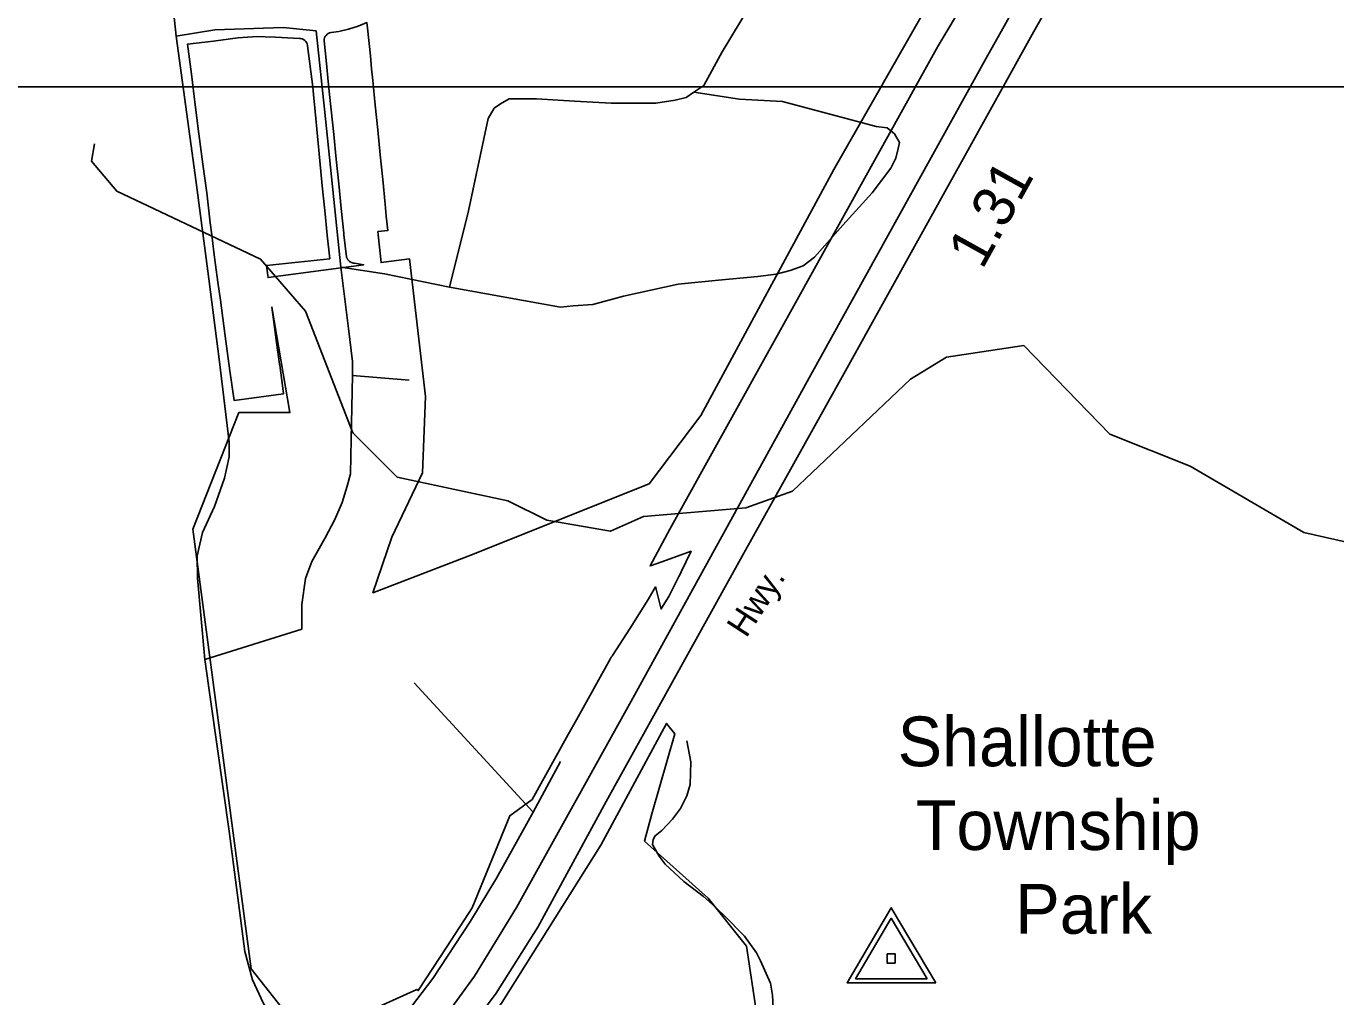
# Model space of a CAD drawing. Extents: x 2104537 to 2336408, y 34176 to 229611.
# Drawn here: x 2175459 to 2179409, y 77701 to 80629 of the extents above; entities that cross this region are included whole.
import ezdxf

# ---------------------------------------------------------------- set-up
doc = ezdxf.new("R2010")
doc.units = 0
for name, color, linetype in [('Exist Boundary Land Use Park Urban  Label', 7, 'Continuous'), ('Exist Boundary Political City Limit New', 7, 'Continuous'), ('Exist Hydrographic Misc Water Feature', 7, 'Continuous'), ('Exist Road Non-System Type 51', 7, 'Continuous'), ('Exist Road Primary US Divided Attributed', 7, 'Continuous'), ('Exist Road Primary US Label', 7, 'Continuous'), ('Exist Road Primary US Mileage Hundredths English Label', 7, 'Continuous'), ('Exist Survey Geodetic Marker CELL', 7, 'Continuous'), ('Map Preparation Boundary City Limit Buffer Line', 7, 'Continuous'), ('Map Preparation Inset Cut Line', 7, 'Continuous')]:
    doc.layers.add(name, color=color, linetype=linetype)

msp = doc.modelspace()

# ---------------------------------------------------------------- linework, layer by layer
at = {"layer": 'Exist Boundary Political City Limit New'}
for points in [[(2176345.2, 80222.5), (2176352.5, 80147.9), (2176359.8, 80073.2), (2176366.8, 79998.6), (2176375, 79927.6), (2176183.8, 79907.6), (2176187.8, 79877.3), (2176188.8, 79870.9), (2176439.2, 79904.6), (2176477.2, 79909.5), (2176449.2, 79914.3), (2176448.2, 79914.3), (2176447.2, 79914.4), (2176446.2, 79914.5), (2176445.2, 79914.7), (2176444.2, 79914.9), (2176443.2, 79915.1), (2176442.2, 79915.4), (2176441, 79915.9), (2176440, 79916.3), (2176439, 79916.7), (2176438.2, 79917.1), (2176437.2, 79917.6), (2176436, 79918.4), (2176434.8, 79919.3), (2176434, 79919.9), (2176433.2, 79920.5), (2176432.5, 79921.2), (2176431.8, 79921.9), (2176431.2, 79922.6), (2176430.8, 79923), (2176430.2, 79923.8), (2176429.5, 79924.6), (2176429, 79925.4), (2176428.5, 79926.3), (2176428, 79927.1), (2176427.5, 79928), (2176427, 79928.9), (2176426.8, 79929.8), (2176426.2, 79930.8), (2176425.8, 79932.2), (2176425.5, 79933.2), (2176417.8, 80000), (2176417.2, 80004.2), (2176417, 80005), (2176409.5, 80078.8), (2176402, 80153.4), (2176394.2, 80228), (2176386.8, 80302.6), (2176379.2, 80377.2), (2176374.5, 80423.5), (2176371.5, 80451.8), (2176364, 80526.4), (2176358, 80584.5), (2176358, 80585.5), (2176358.2, 80589.8), (2176359.5, 80594), (2176361.2, 80598), (2176363.8, 80601.5), (2176367, 80604.6), (2176370.5, 80607.1), (2176374.5, 80608.9), (2176378.5, 80610.1), (2176379.5, 80610.2), (2176402, 80613.4), (2176431.5, 80620), (2176460.2, 80629), (2176487, 80640.1), (2176489, 80623.5), (2176498.2, 80540.2), (2176501, 80500.1), (2176504.5, 80465.4), (2176512, 80390.8), (2176519.5, 80316.2), (2176527, 80241.5), (2176534.5, 80166.9), (2176542, 80092.3), (2176545.5, 80056.3), (2176550, 80012.6), (2176520.2, 80009.6), (2176521, 80000), (2176529.5, 79916.2), (2176615.5, 79927.2), (2176663.2, 79511.8), (2176654.5, 79281.7), (2176561.8, 79087.5), (2176505, 78920.1), (2176791.8, 79030.7), (2177338.2, 79248.9), (2177494.2, 79454.5), (2177895, 80196.4), (2178488.2, 81236.9)], [(2178612.8, 81244.2), (2178210, 80570.1), (2177400.8, 79111.9), (2177341, 79001), (2177344.8, 79002.4), (2177401, 79022.5), (2177464.5, 79045.3), (2177434.8, 78983.6), (2177430.5, 78974.5), (2177427.8, 78969.1), (2177397.8, 78909.1), (2177395.5, 78905.4), (2177377, 78876.1), (2177374, 78871), (2177358.2, 78934.5), (2177357.5, 78937.4), (2177335.5, 78899.7), (2177280.5, 78813.6), (2177227.5, 78731.1), (2177226.2, 78729.2), (2177223.8, 78725.3), (2177220.5, 78719.4), (2177118.8, 78536.5), (2177094, 78492.3), (2176984.8, 78296.3), (2176917.5, 78247.3), (2176804, 77969.3), (2176727.5, 77851.9), (2176641.8, 77719.8), (2176637.5, 77723.3), (2176419.5, 77624.4)], [(2176287.5, 77595.1), (2176137.5, 77785.7), (2175961.8, 79111.9), (2176100.8, 79463.6), (2176254.8, 79463.6), (2176200.5, 79781.8), (2176205.5, 79744.8), (2176214.8, 79675.4), (2176223.8, 79609.4), (2176224, 79606.1), (2176233, 79536.8), (2176235, 79519.9), (2176086.8, 79499.5), (2176074, 79589.1), (2176062, 79679.4), (2176055.8, 79724.8), (2176045.5, 79803), (2176037.5, 79856.8), (2176030.2, 79908.8), (2176025.5, 79947), (2176019, 80000), (2176014.5, 80035.9), (2176003.8, 80126.5), (2175992.5, 80213.4), (2175980.5, 80304.5), (2175969, 80392.3), (2175957.5, 80484.9), (2175945.5, 80574.5), (2176024, 80584.3), (2176097.2, 80594), (2176127, 80596.2), (2176157.5, 80598.4), (2176180.2, 80597.3), (2176211, 80595.8), (2176283.5, 80592.1), (2176287.8, 80591.8), (2176291.8, 80590.6), (2176295.8, 80588.8), (2176299.5, 80586.3), (2176302.5, 80583.2), (2176305, 80579.6), (2176306.8, 80575.7), (2176308, 80571.5), (2176308.2, 80569.5), (2176323.5, 80446.5), (2176325.8, 80423.5), (2176330.8, 80371.8), (2176338, 80297.2), (2176345.2, 80222.5)], [(2177619.2, 77047.3), (2177421.8, 77034.8), (2177192.8, 77072.4), (2176894.5, 77226.2), (2176703.2, 77411.5), (2176894.5, 77684.6), (2177192.8, 78158.6), (2177390.2, 78525.9), (2177415.5, 78494.5), (2177346.2, 78252.8), (2177324.5, 78171.1), (2177515.8, 77998.5), (2177632, 77854.1), (2177663.2, 77646.9), (2177619.2, 77047.3)]]:
    msp.add_lwpolyline(points, dxfattribs=at)
at = {"layer": 'Exist Hydrographic Misc Water Feature'}
msp.add_lwpolyline([(2179787.9, 79135.3), (2179712.5, 79119.8), (2179521.4, 79054.6), (2179312.4, 79101.3), (2178969.4, 79301.5), (2178727.4, 79398.1), (2178468.4, 79665.6), (2178234.4, 79630.7), (2178126.4, 79563.9), (2177770.4, 79226.2), (2177629.3, 79176.5), (2177321.4, 79149.6), (2177221.3, 79105.6), (2177029.4, 79138.8), (2176912.3, 79196.9), (2176578.4, 79269), (2176444.3, 79402.8), (2176301.4, 79769.7), (2176166.3, 79926.5), (2175732.4, 80131.8), (2175656.3, 80221.9), (2175665.4, 80274.2)], dxfattribs=at)
at = {"layer": 'Exist Road Non-System Type 51'}
for p, q in [((2176443.2, 79575.9), (2176614.6, 79561.1)), ((2175997.8, 78718.8), (2176290.7, 78810.6)), ((2176988.5, 78258.5), (2176629.5, 78648.6)), ((2176988.5, 78258.5), (2177070.8, 78411))]:
    msp.add_line(p, q, dxfattribs=at)
for points in [[(2175819.6, 81340.1), (2175870.9, 80985.1), (2175911.4, 80599)], [(2177473.1, 80430.3), (2177502.8, 80450.6), (2177558.1, 80551.8), (2177895.6, 81112)], [(2175911.4, 80599), (2176028.8, 80617.9), (2176234, 80624.7), (2176333.9, 80615.2)], [(2176333.9, 80615.2), (2176359.5, 80379), (2176408.1, 79902.6)], [(2175997.8, 78718.8), (2175976.2, 78964.5), (2175974.8, 79031.9), (2175991, 79102.1), (2176027.5, 79180.4), (2176057.1, 79265.5), (2176072, 79330.2), (2176072, 79374.8), (2176042.3, 79616.4), (2176009.9, 79867.5), (2175972.1, 80157.7), (2175911.4, 80599)], [(2176736.1, 79841.8), (2177070.8, 79781.1), (2177108.6, 79785.1), (2177168, 79789.2), (2177261.2, 79814.8), (2177425.8, 79851.3), (2177547.3, 79863.4), (2177666.1, 79874.2), (2177721.4, 79881), (2177763.3, 79891.8), (2177802.4, 79906.6), (2177836.2, 79932.3), (2177922.6, 80029.4), (2178010.3, 80126.6), (2178067, 80200.9), (2178081.8, 80230.6), (2178088.6, 80260.3), (2178092.6, 80277.8), (2178077.8, 80304.8), (2178056.2, 80322.3), (2178022.4, 80326.4), (2177740.3, 80402), (2177610.8, 80408.7), (2177473.1, 80430.3)], [(2176736.1, 79841.8), (2176792.8, 80072.6), (2176852.2, 80350.7), (2176871.1, 80381.7), (2176890, 80395.2), (2176915.6, 80410.1), (2176938.6, 80410.1), (2176998, 80410.1), (2177112.7, 80403.3), (2177223.4, 80396.6), (2177358.3, 80396.6), (2177416.4, 80406), (2177450.1, 80414.1), (2177473.1, 80430.3)], [(2176290.7, 78810.6), (2176290.7, 78884.8), (2176301.5, 78963.1), (2176320.4, 79014.4), (2176360.9, 79085.9), (2176390.5, 79141.3), (2176412.1, 79192.6), (2176427, 79241.2), (2176437.8, 79279), (2176439.1, 79382.9), (2176443.2, 79575.9), (2176443.2, 79617.7), (2176431, 79717.6), (2176408.1, 79902.6)], [(2176408.1, 79902.6), (2176540.4, 79882.3), (2176736.1, 79841.8)], [(2176289.3, 77495.9), (2176263.7, 77547.2), (2176174.6, 77680.8), (2176142.2, 77752.3), (2176119.2, 77837.4), (2176072, 78200.5), (2175997.8, 78718.8)], [(2177676.9, 76928.1), (2177714.4, 77628.2), (2177710.3, 77706), (2177704.1, 77742.2), (2177673.9, 77810.1), (2177661.6, 77833.9), (2177625.5, 77883.8), (2177563.4, 77947.7), (2177528.9, 77979.5), (2177501.5, 78004), (2177442.7, 78049.4), (2177386.6, 78101), (2177368.3, 78125), (2177348.4, 78160.8), (2177350.6, 78175.2), (2177356.4, 78186.9), (2177376.1, 78203.3), (2177408.2, 78237.1), (2177432.2, 78269.5), (2177451.9, 78307.5), (2177461.8, 78341.4), (2177463.7, 78409.6), (2177451.2, 78473.5)], [(2176289.3, 77495.9), (2176381.1, 77493.2), (2176418.9, 77493.2), (2176463.4, 77504), (2176489.1, 77518.8), (2176522.8, 77544.5), (2176589, 77629.5), (2176686.1, 77756.4), (2176799.5, 77929.2), (2176877.8, 78058.7), (2176988.5, 78258.5)]]:
    msp.add_lwpolyline(points, dxfattribs=at)
at = {"layer": 'Exist Road Primary US Divided Attributed'}
for points in [[(2176571, 77331.8), (2176711, 77489.5), (2176876.9, 77712.1), (2177001.9, 77910.9), (2177208.8, 78290.1), (2177618.6, 79030.1), (2177930, 79589.7), (2178497.6, 80612.7), (2178665.6, 80910), (2178829.5, 81168.2), (2178981.1, 81375.3), (2179122.5, 81553.6), (2179282.3, 81740.1), (2179418.8, 81889.9), (2179565, 82035.3), (2179905.2, 82365.3), (2180206.3, 82635.9), (2180390.7, 82808.1), (2180504.8, 82926.4)], [(2179075.2, 81652.5), (2178913.5, 81444.9), (2178782.4, 81256.4), (2178634.9, 81030.9), (2178532.4, 80850.5), (2178354.2, 80532.8), (2177825.5, 79577.4), (2177288.7, 78601.7), (2176938.4, 77970.3), (2176811.3, 77763.3), (2176721.2, 77638.3), (2176616.7, 77507.1), (2176484.2, 77375.3)]]:
    msp.add_lwpolyline(points, dxfattribs=at)
at = {"layer": 'Exist Survey Geodetic Marker CELL'}
for points in [[(2178202.1, 77743.6), (2178068.1, 77969.6), (2177934.7, 77743.6)], [(2178176.2, 77755.7), (2177960.6, 77755.7), (2178068.1, 77937.9)], [(2178080.4, 77802.3), (2178080.4, 77830.6), (2178056.2, 77830.6), (2178056.2, 77802.3)]]:
    msp.add_lwpolyline(points, close=True, dxfattribs=at)
at = {"layer": 'Map Preparation Boundary City Limit Buffer Line'}
for points in [[(2176345.2, 80222.5), (2176352.5, 80147.9), (2176359.8, 80073.2), (2176366.8, 79998.6), (2176375, 79927.6), (2176183.8, 79907.6), (2176187.8, 79877.3), (2176188.8, 79870.9), (2176439.2, 79904.6), (2176477.2, 79909.5), (2176449.2, 79914.3), (2176448.2, 79914.3), (2176447.2, 79914.4), (2176446.2, 79914.5), (2176445.2, 79914.7), (2176444.2, 79914.9), (2176443.2, 79915.1), (2176442.2, 79915.4), (2176441, 79915.9), (2176440, 79916.3), (2176439, 79916.7), (2176438.2, 79917.1), (2176437.2, 79917.6), (2176436, 79918.4), (2176434.8, 79919.3), (2176434, 79919.9), (2176433.2, 79920.5), (2176432.5, 79921.2), (2176431.8, 79921.9), (2176431.2, 79922.6), (2176430.8, 79923), (2176430.2, 79923.8), (2176429.5, 79924.6), (2176429, 79925.4), (2176428.5, 79926.3), (2176428, 79927.1), (2176427.5, 79928), (2176427, 79928.9), (2176426.8, 79929.8), (2176426.2, 79930.8), (2176425.8, 79932.2), (2176425.5, 79933.2), (2176417.8, 80000), (2176417.2, 80004.2), (2176417, 80005), (2176409.5, 80078.8), (2176402, 80153.4), (2176394.2, 80228), (2176386.8, 80302.6), (2176379.2, 80377.2), (2176374.5, 80423.5), (2176371.5, 80451.8), (2176364, 80526.4), (2176358, 80584.5), (2176358, 80585.5), (2176358.2, 80589.8), (2176359.5, 80594), (2176361.2, 80598), (2176363.8, 80601.5), (2176367, 80604.6), (2176370.5, 80607.1), (2176374.5, 80608.9), (2176378.5, 80610.1), (2176379.5, 80610.2), (2176402, 80613.4), (2176431.5, 80620), (2176460.2, 80629), (2176487, 80640.1), (2176489, 80623.5), (2176498.2, 80540.2), (2176501, 80500.1), (2176504.5, 80465.4), (2176512, 80390.8), (2176519.5, 80316.2), (2176527, 80241.5), (2176534.5, 80166.9), (2176542, 80092.3), (2176545.5, 80056.3), (2176550, 80012.6), (2176520.2, 80009.6), (2176521, 80000), (2176529.5, 79916.2), (2176615.5, 79927.2), (2176663.2, 79511.8), (2176654.5, 79281.7), (2176561.8, 79087.5), (2176505, 78920.1), (2176791.8, 79030.7), (2177338.2, 79248.9), (2177494.2, 79454.5), (2177895, 80196.4), (2178488.2, 81236.9)], [(2178612.8, 81244.2), (2178210, 80570.1), (2177400.8, 79111.9), (2177341, 79001), (2177344.8, 79002.4), (2177401, 79022.5), (2177464.5, 79045.3), (2177434.8, 78983.6), (2177430.5, 78974.5), (2177427.8, 78969.1), (2177397.8, 78909.1), (2177395.5, 78905.4), (2177377, 78876.1), (2177374, 78871), (2177358.2, 78934.5), (2177357.5, 78937.4), (2177335.5, 78899.7), (2177280.5, 78813.6), (2177227.5, 78731.1), (2177226.2, 78729.2), (2177223.8, 78725.3), (2177220.5, 78719.4), (2177118.8, 78536.5), (2177094, 78492.3), (2176984.8, 78296.3), (2176917.5, 78247.3), (2176804, 77969.3), (2176727.5, 77851.9), (2176641.8, 77719.8), (2176637.5, 77723.3), (2176419.5, 77624.4)], [(2176287.5, 77595.1), (2176137.5, 77785.7), (2175961.8, 79111.9), (2176100.8, 79463.6), (2176254.8, 79463.6), (2176200.5, 79781.8), (2176205.5, 79744.8), (2176214.8, 79675.4), (2176223.8, 79609.4), (2176224, 79606.1), (2176233, 79536.8), (2176235, 79519.9), (2176086.8, 79499.5), (2176074, 79589.1), (2176062, 79679.4), (2176055.8, 79724.8), (2176045.5, 79803), (2176037.5, 79856.8), (2176030.2, 79908.8), (2176025.5, 79947), (2176019, 80000), (2176014.5, 80035.9), (2176003.8, 80126.5), (2175992.5, 80213.4), (2175980.5, 80304.5), (2175969, 80392.3), (2175957.5, 80484.9), (2175945.5, 80574.5), (2176024, 80584.3), (2176097.2, 80594), (2176127, 80596.2), (2176157.5, 80598.4), (2176180.2, 80597.3), (2176211, 80595.8), (2176283.5, 80592.1), (2176287.8, 80591.8), (2176291.8, 80590.6), (2176295.8, 80588.8), (2176299.5, 80586.3), (2176302.5, 80583.2), (2176305, 80579.6), (2176306.8, 80575.7), (2176308, 80571.5), (2176308.2, 80569.5), (2176323.5, 80446.5), (2176325.8, 80423.5), (2176330.8, 80371.8), (2176338, 80297.2), (2176345.2, 80222.5)], [(2177619.2, 77047.3), (2177421.8, 77034.8), (2177192.8, 77072.4), (2176894.5, 77226.2), (2176703.2, 77411.5), (2176894.5, 77684.6), (2177192.8, 78158.6), (2177390.2, 78525.9), (2177415.5, 78494.5), (2177346.2, 78252.8), (2177324.5, 78171.1), (2177515.8, 77998.5), (2177632, 77854.1), (2177663.2, 77646.9), (2177619.2, 77047.3)]]:
    msp.add_lwpolyline(points, dxfattribs=at)
at = {"layer": 'Map Preparation Inset Cut Line'}
for points in [[(2187500, 80446.6), (2163450.2, 80446.6), (2163450.2, 99632.1), (2187500, 99632.1)], [(2116896.5, 80445.9), (2116896.5, 37235.7), (2173491, 37235.7), (2173491, 50351.3), (2187500, 54765.8), (2187500, 55964.5), (2187500, 80446.6)]]:
    msp.add_lwpolyline(points, close=True, dxfattribs=at)

# ---------------------------------------------------------------- texts
at = {"layer": 'Exist Boundary Land Use Park Urban  Label'}
for s, p in [('Shallotte', (2178087.6, 78396.7)), ('Township', (2178142.2, 78144.1)), ('Park', (2178442.4, 77891.4))]:
    msp.add_text(s, height=150, dxfattribs=at).set_placement(p)
at = {"layer": 'Exist Road Primary US Label'}
msp.add_text('Hwy.', height=75, rotation=57.0364, dxfattribs=at).set_placement((2177630.7, 78781.2))
at = {"layer": 'Exist Road Primary US Mileage Hundredths English Label'}
msp.add_text('1.31', height=125, rotation=60.9807, dxfattribs=at).set_placement((2178342.5, 79892.3))

doc.saveas('drawing.dxf')
